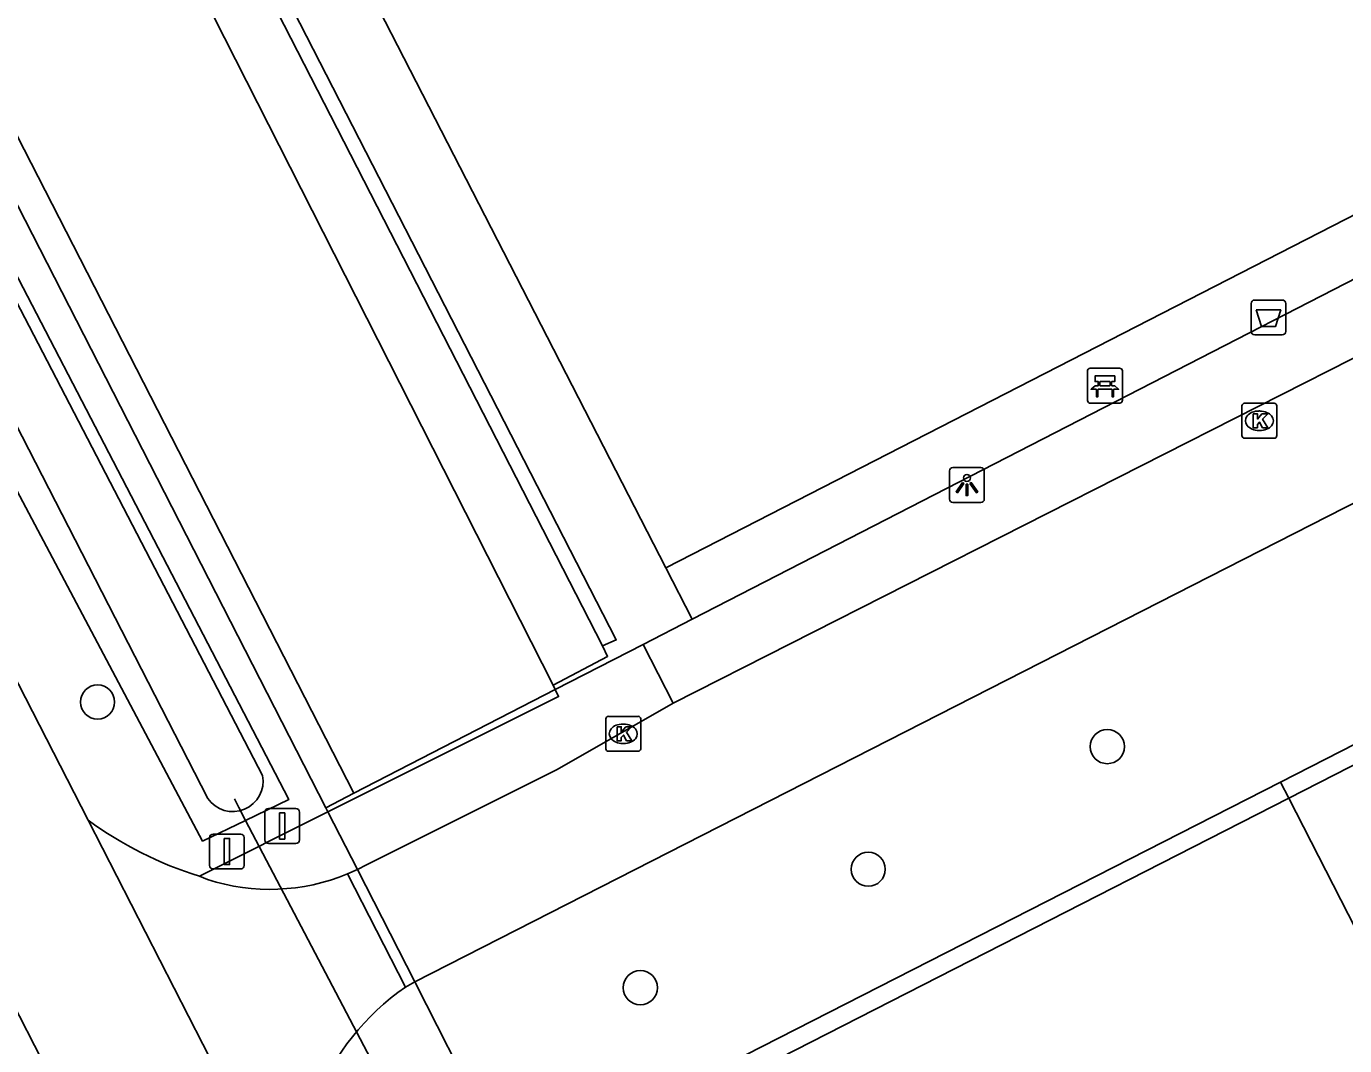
# Model space of a CAD drawing. Extents: x 158838 to 160074, y 386376 to 387776.
# Drawn here: x 159447.27 to 159485.04, y 387239.81 to 387269 of the extents above; entities that cross this region are included whole.
import ezdxf

# ---------------------------------------------------------------- set-up
doc = ezdxf.new("R2010")
doc.units = 0
for name, color, linetype in [('IMGEO_Afsluitpaal', 7, 'Continuous'), ('IMGEO_Afvalbak', 7, 'Continuous'), ('IMGEO_Bank', 7, 'Continuous'), ('IMGEO_Berm_groen', 7, 'Continuous'), ('IMGEO_Boom', 7, 'Continuous'), ('IMGEO_Duiker', 7, 'Continuous'), ('IMGEO_Fietspad_gesloten', 7, 'Continuous'), ('IMGEO_Groenvoorziening', 7, 'Continuous'), ('IMGEO_Hek', 7, 'Continuous'), ('IMGEO_Kolk', 7, 'Continuous'), ('IMGEO_Lichtpunt', 7, 'Continuous'), ('IMGEO_Rijbaan_lokaal_open', 7, 'Continuous'), ('IMGEO_Voetpad_open', 7, 'Continuous'), ('IMGEO_Waterloop', 7, 'Continuous')]:
    doc.layers.add(name, color=color, linetype=linetype)

msp = doc.modelspace()

# ---------------------------------------------------------------- linework, layer by layer
at = {"layer": 'IMGEO_Afsluitpaal'}
for p, q in [((159454.204, 387246.598), (159454.994, 387246.598)), ((159454.994, 387246.598), (159454.204, 387246.598)), ((159454.104, 387245.698), (159454.104, 387246.498)), ((159454.104, 387246.498), (159454.104, 387245.698)), ((159455.094, 387246.498), (159455.094, 387245.698)), ((159455.094, 387245.698), (159455.094, 387246.498)), ((159452.621, 387245.868), (159453.411, 387245.868)), ((159453.411, 387245.868), (159452.621, 387245.868)), ((159452.521, 387244.968), (159452.521, 387245.768)), ((159452.521, 387245.768), (159452.521, 387244.968)), ((159453.511, 387245.768), (159453.511, 387244.968)), ((159453.511, 387244.968), (159453.511, 387245.768)), ((159454.994, 387245.598), (159454.204, 387245.598)), ((159454.204, 387245.598), (159454.994, 387245.598)), ((159453.411, 387244.868), (159452.621, 387244.868)), ((159452.621, 387244.868), (159453.411, 387244.868))]:
    msp.add_line(p, q, dxfattribs=at)
for points in [[(159454.524, 387246.473), (159454.674, 387246.473), (159454.674, 387245.723), (159454.524, 387245.723), (159454.524, 387246.473)], [(159452.941, 387245.743), (159453.091, 387245.743), (159453.091, 387244.993), (159452.941, 387244.993), (159452.941, 387245.743)]]:
    msp.add_lwpolyline(points, dxfattribs=at)
for centre, start, end in [((159454.204, 387246.498), 90, 180), ((159454.204, 387246.498), 90, 180), ((159454.994, 387246.498), 0, 90), ((159454.994, 387246.498), 360, 90), ((159452.621, 387245.768), 90, 180), ((159452.621, 387245.768), 90, 180), ((159453.411, 387245.768), 0, 90), ((159453.411, 387245.768), 360, 90), ((159454.204, 387245.698), 180, 270), ((159454.204, 387245.698), 180, 270), ((159454.994, 387245.698), 270, 0), ((159454.994, 387245.698), 270, 0), ((159452.621, 387244.968), 180, 270), ((159452.621, 387244.968), 180, 270), ((159453.411, 387244.968), 270, 0), ((159453.411, 387244.968), 270, 0)]:
    msp.add_arc(centre, 0.1, start, end, dxfattribs=at)
at = {"layer": 'IMGEO_Afvalbak'}
for p, q in [((159482.363, 387260.265), (159482.363, 387261.065)), ((159482.363, 387261.065), (159482.363, 387260.265)), ((159482.463, 387261.165), (159483.253, 387261.165)), ((159483.253, 387261.165), (159482.463, 387261.165)), ((159483.353, 387261.065), (159483.353, 387260.265)), ((159483.353, 387260.265), (159483.353, 387261.065)), ((159483.253, 387260.165), (159482.463, 387260.165)), ((159482.463, 387260.165), (159483.253, 387260.165))]:
    msp.add_line(p, q, dxfattribs=at)
msp.add_lwpolyline([(159482.506, 387260.879), (159483.21, 387260.879), (159483.061, 387260.409), (159482.655, 387260.409), (159482.506, 387260.879)], dxfattribs=at)
for centre, start, end in [((159482.463, 387261.065), 90, 180), ((159482.463, 387261.065), 90, 180), ((159483.253, 387261.065), 0, 90), ((159483.253, 387261.065), 360, 90), ((159482.463, 387260.265), 180, 270), ((159482.463, 387260.265), 180, 270), ((159483.253, 387260.265), 270, 0), ((159483.253, 387260.265), 270, 0)]:
    msp.add_arc(centre, 0.1, start, end, dxfattribs=at)
at = {"layer": 'IMGEO_Bank'}
for p, q in [((159477.673, 387258.285), (159477.673, 387259.126)), ((159477.673, 387259.126), (159477.673, 387258.285)), ((159477.748, 387259.21), (159478.589, 387259.21)), ((159478.589, 387259.21), (159477.748, 387259.21)), ((159478.673, 387259.135), (159478.673, 387258.294)), ((159478.673, 387258.294), (159478.673, 387259.135)), ((159477.982, 387258.716), (159477.982, 387258.822)), ((159478.026, 387258.822), (159478.026, 387258.716)), ((159478.314, 387258.828), (159478.032, 387258.828)), ((159478.032, 387258.71), (159478.314, 387258.71)), ((159478.32, 387258.716), (159478.32, 387258.822)), ((159478.364, 387258.822), (159478.364, 387258.716)), ((159478.37, 387258.608), (159477.977, 387258.608)), ((159478.598, 387258.21), (159477.757, 387258.21)), ((159477.757, 387258.21), (159478.598, 387258.21))]:
    msp.add_line(p, q, dxfattribs=at)
for points in [[(159477.92, 387258.608), (159477.778, 387258.608), (159477.89, 387258.71), (159477.976, 387258.71)], [(159477.976, 387258.828), (159477.89, 387258.828), (159477.89, 387258.989), (159478.453, 387258.989), (159478.453, 387258.828), (159478.37, 387258.828)], [(159478.37, 387258.71), (159478.453, 387258.71), (159478.565, 387258.608), (159478.426, 387258.608)], [(159477.97, 387258.601), (159477.97, 387258.394), (159477.927, 387258.394), (159477.927, 387258.601)], [(159478.42, 387258.601), (159478.42, 387258.394), (159478.376, 387258.394), (159478.376, 387258.601)]]:
    msp.add_lwpolyline(points, dxfattribs=at)
for centre, radius, start, end in [((159477.751, 387259.132), 0.0779, 92.4484, 184.2845), ((159477.751, 387259.132), 0.0779, 92.4484, 184.2845), ((159478.595, 387259.132), 0.0779, 2.4484, 94.2845), ((159478.595, 387259.132), 0.0779, 2.4484, 94.2845), ((159477.975, 387258.821), 0.00671, 2.8957, 87.1043), ((159477.975, 387258.717), 0.00671, 272.8957, 357.1043), ((159478.032, 387258.821), 0.00671, 92.8957, 177.1043), ((159478.032, 387258.717), 0.00671, 182.8957, 267.1043), ((159478.314, 387258.821), 0.00671, 2.8957, 87.1043), ((159478.314, 387258.717), 0.00671, 272.8957, 357.1043), ((159478.371, 387258.821), 0.00671, 92.8957, 177.1043), ((159478.371, 387258.717), 0.00671, 182.8957, 267.1043), ((159477.92, 387258.601), 0.00671, 2.8957, 87.1043), ((159477.977, 387258.601), 0.00671, 92.8957, 177.1043), ((159478.369, 387258.601), 0.00671, 2.8957, 87.1043), ((159478.426, 387258.601), 0.00671, 92.8957, 177.1043), ((159478.595, 387258.288), 0.0779, 272.4484, 4.2845), ((159478.595, 387258.288), 0.0779, 272.4484, 4.2845), ((159477.751, 387258.288), 0.0779, 182.4484, 274.2845), ((159477.751, 387258.288), 0.0779, 182.4484, 274.2845)]:
    msp.add_arc(centre, radius, start, end, dxfattribs=at)
at = {"layer": 'IMGEO_Berm_groen'}
msp.add_lwpolyline([(159461.195, 387236.129), (159458.733, 387240.98), (159458.398, 387241.635)], dxfattribs=at)
at = {"layer": 'IMGEO_Boom'}
for centre in [(159449.311, 387249.65), (159478.24, 387248.373), (159471.391, 387244.86), (159464.861, 387241.467)]:
    msp.add_circle(centre, 0.489, dxfattribs=at)
at = {"layer": 'IMGEO_Duiker'}
msp.add_lwpolyline([(159453.23, 387246.876), (159453.29, 387246.76), (159453.36, 387246.627), (159453.552, 387246.261), (159457.439, 387238.86), (159457.715, 387238.333), (159457.785, 387238.2), (159457.857, 387238.063)], dxfattribs=at)
at = {"layer": 'IMGEO_Fietspad_gesloten'}
for points in [[(159449.038, 387246.263), (159428.282, 387286.772), (159391.016, 387359.944), (159390.825, 387360.319)], [(159446.639, 387241.488), (159449.221, 387236.448)]]:
    msp.add_lwpolyline(points, dxfattribs=at)
at = {"layer": 'IMGEO_Groenvoorziening'}
for points in [[(159411.527, 387331.456), (159437.914, 387279.86), (159441.878, 387271.707), (159454.786, 387246.857), (159453.552, 387246.261), (159452.32, 387245.665), (159443.123, 387263.009), (159435.259, 387278.276), (159393.338, 387360.98), (159393.275, 387361.531), (159393.684, 387362.075), (159394.563, 387362.556), (159395.357, 387362.635), (159395.833, 387362.248), (159397.357, 387359.275), (159407.508, 387339.473), (159411.527, 387331.456)], [(159456.655, 387247.04), (159411.43, 387335.294)], [(159455.847, 387246.624), (159410.654, 387334.916)], [(159420.921, 387331.715), (159462.362, 387250.137)], [(159462.423, 387250.008), (159456.655, 387247.04)], [(159456.655, 387247.04), (159455.847, 387246.624)], [(159455.91, 387246.501), (159455.847, 387246.624)]]:
    msp.add_lwpolyline(points, dxfattribs=at)
at = {"layer": 'IMGEO_Hek'}
for points in [[(159455.847, 387246.624), (159410.654, 387334.916)], [(159465.591, 387253.495), (159449.864, 387284.117)], [(159499.29, 387268.939), (159466.346, 387252.026)], [(159466.346, 387252.026), (159465.591, 387253.495)], [(159464.938, 387251.302), (159466.346, 387252.026)], [(159462.423, 387250.008), (159464.938, 387251.302)], [(159456.655, 387247.04), (159462.423, 387250.008)], [(159483.205, 387247.359), (159483.441, 387246.899)], [(159455.847, 387246.624), (159456.655, 387247.04)], [(159455.91, 387246.501), (159455.847, 387246.624)], [(159483.441, 387246.899), (159500, 387214.532), (159503.569, 387207.557)], [(159456.754, 387244.852), (159455.91, 387246.501)], [(159458.398, 387241.635), (159456.754, 387244.852)], [(159458.733, 387240.98), (159458.398, 387241.635)], [(159461.195, 387236.129), (159458.733, 387240.98)]]:
    msp.add_lwpolyline(points, dxfattribs=at)
at = {"layer": 'IMGEO_Kolk'}
for p, q in [((159482.098, 387257.28), (159482.098, 387258.132)), ((159482.173, 387258.206), (159483.025, 387258.206)), ((159482.586, 387257.986), (159482.611, 387257.986)), ((159483.099, 387258.132), (159483.099, 387257.28)), ((159483.025, 387257.206), (159482.173, 387257.206)), ((159482.609, 387257.426), (159482.584, 387257.426)), ((159463.947, 387249.24), (159464.799, 387249.24)), ((159463.872, 387248.314), (159463.872, 387249.166)), ((159464.36, 387249.02), (159464.385, 387249.02)), ((159464.873, 387249.166), (159464.873, 387248.314)), ((159464.799, 387248.24), (159463.947, 387248.24)), ((159464.383, 387248.46), (159464.358, 387248.46))]:
    msp.add_line(p, q, dxfattribs=at)
for points in [[(159482.098, 387257.28), (159482.098, 387258.132)], [(159482.173, 387258.206), (159483.025, 387258.206)], [(159483.099, 387258.132), (159483.099, 387257.28)], [(159482.419, 387257.906), (159482.542, 387257.906), (159482.542, 387257.755), (159482.672, 387257.906), (159482.836, 387257.906), (159482.69, 387257.755), (159482.843, 387257.506), (159482.691, 387257.506), (159482.606, 387257.67), (159482.542, 387257.603), (159482.542, 387257.506), (159482.419, 387257.506), (159482.419, 387257.906)], [(159483.025, 387257.206), (159482.173, 387257.206)], [(159463.947, 387249.24), (159464.799, 387249.24)], [(159463.872, 387248.314), (159463.872, 387249.166)], [(159464.193, 387248.94), (159464.316, 387248.94), (159464.316, 387248.789), (159464.446, 387248.94), (159464.61, 387248.94), (159464.464, 387248.789), (159464.617, 387248.54), (159464.465, 387248.54), (159464.38, 387248.704), (159464.316, 387248.637), (159464.316, 387248.54), (159464.193, 387248.54), (159464.193, 387248.94)], [(159464.873, 387249.166), (159464.873, 387248.314)], [(159464.799, 387248.24), (159463.947, 387248.24)]]:
    msp.add_lwpolyline(points, dxfattribs=at)
for centre, start, end in [((159482.175, 387258.13), 91.552, 178.448), ((159482.175, 387258.13), 91.552, 178.448), ((159483.023, 387258.13), 1.552, 88.448), ((159483.023, 387258.13), 1.552, 88.448), ((159482.175, 387257.282), 181.552, 268.448), ((159482.175, 387257.282), 181.552, 268.448), ((159483.023, 387257.282), 271.552, 358.448), ((159483.023, 387257.282), 271.552, 358.448), ((159463.949, 387249.164), 91.552, 178.448), ((159463.949, 387249.164), 91.552, 178.448), ((159464.797, 387249.164), 1.552, 88.448), ((159464.797, 387249.164), 1.552, 88.448), ((159463.949, 387248.316), 181.552, 268.448), ((159463.949, 387248.316), 181.552, 268.448), ((159464.797, 387248.316), 271.552, 358.448), ((159464.797, 387248.316), 271.552, 358.448)]:
    msp.add_arc(centre, 0.0765, start, end, dxfattribs=at)
for centre, major_axis, ratio, start_param, end_param in [((159482.585, 387257.706), (-0.387, 0.002), 0.722429, 4.712389, 7.853982), ((159482.61, 387257.706), (-0.39, 0.002), 0.717154, 1.570796, 4.712389), ((159464.359, 387248.74), (-0.387, 0.002), 0.722429, 4.712389, 7.853982), ((159464.384, 387248.74), (-0.39, 0.002), 0.717154, 1.570796, 4.712389)]:
    msp.add_ellipse(centre, major_axis=major_axis, ratio=ratio, start_param=start_param, end_param=end_param, dxfattribs=at)
at = {"layer": 'IMGEO_Lichtpunt'}
for p, q in [((159473.719, 387256.27), (159473.719, 387255.463)), ((159473.719, 387256.27), (159473.719, 387255.463)), ((159474.621, 387256.365), (159473.813, 387256.365)), ((159474.621, 387256.365), (159473.813, 387256.365)), ((159474.715, 387255.463), (159474.715, 387256.27)), ((159474.715, 387255.463), (159474.715, 387256.27)), ((159473.813, 387255.369), (159474.621, 387255.369)), ((159473.813, 387255.369), (159474.621, 387255.369))]:
    msp.add_line(p, q, dxfattribs=at)
for points in [[(159474.093, 387255.934), (159474.132, 387255.906), (159473.944, 387255.644), (159473.906, 387255.671), (159474.093, 387255.934)], [(159474.195, 387255.886), (159474.242, 387255.886), (159474.242, 387255.564), (159474.195, 387255.564), (159474.195, 387255.886)], [(159474.305, 387255.906), (159474.343, 387255.933), (159474.53, 387255.671), (159474.491, 387255.643), (159474.305, 387255.906)]]:
    msp.add_lwpolyline(points, dxfattribs=at)
msp.add_circle((159474.218, 387256.068), 0.0994, dxfattribs=at)
for centre, start, end in [((159473.813, 387256.27), 90, 180), ((159473.813, 387256.27), 90, 180), ((159474.621, 387256.27), 0, 90), ((159474.621, 387256.27), 0, 90), ((159473.813, 387255.463), 180, 270), ((159473.813, 387255.463), 180, 270), ((159474.621, 387255.463), 270, 0), ((159474.621, 387255.463), 270, 360)]:
    msp.add_arc(centre, 0.0946, start, end, dxfattribs=at)
at = {"layer": 'IMGEO_Rijbaan_lokaal_open'}
for points in [[(159458.657, 387347.608), (159456.946, 387350.947), (159422.25, 387333.111), (159464.173, 387251.43), (159463.774, 387251.258)], [(159422.162, 387332.358), (159463.774, 387251.258)], [(159539.326, 387282.893), (159458.398, 387241.635)], [(159502.679, 387268.309), (159465.805, 387249.62)], [(159456.754, 387244.852), (159457.012, 387244.983), (159462.479, 387247.719), (159465.805, 387249.62)], [(159455.201, 387234.235), (159449.038, 387246.263)], [(159456.469, 387244.725), (159456.754, 387244.852)], [(159456.469, 387244.725), (159458.13, 387241.484)], [(159458.398, 387241.635), (159456.754, 387244.852)], [(159452.23, 387244.659), (159452.344, 387244.612), (159452.458, 387244.567)], [(159458.398, 387241.635), (159458.13, 387241.484)]]:
    msp.add_lwpolyline(points, dxfattribs=at)
for centre, radius, start, end in [((159455.56, 387255.264), 11.116, 234.0731, 252.5673), ((159454.249, 387250.1), 5.816, 252.0678, 292.4438), ((159462.187, 387235.629), 7.123, 124.7147, 191.2824)]:
    msp.add_arc(centre, radius, start, end, dxfattribs=at)
at = {"layer": 'IMGEO_Voetpad_open'}
for points in [[(159449.864, 387284.117), (159465.591, 387253.495)], [(159483.205, 387247.359), (159488.38, 387250), (159500, 387255.929), (159543.87, 387278.314), (159544.1, 387277.844)], [(159465.591, 387253.495), (159498.538, 387270.391)], [(159466.346, 387252.026), (159499.29, 387268.939)], [(159514.892, 387262.944), (159500, 387255.347), (159489.52, 387250), (159483.441, 387246.899)], [(159465.591, 387253.495), (159466.346, 387252.026)], [(159464.938, 387251.302), (159466.346, 387252.026)], [(159463.774, 387251.258), (159463.922, 387250.956), (159462.362, 387250.137)], [(159464.938, 387251.302), (159462.423, 387250.008)], [(159465.805, 387249.62), (159464.938, 387251.302)], [(159462.423, 387250.008), (159462.517, 387249.808), (159455.91, 387246.501)], [(159462.362, 387250.137), (159462.423, 387250.008)], [(159464.045, 387237.583), (159483.205, 387247.359)], [(159483.205, 387247.359), (159483.441, 387246.899)], [(159483.441, 387246.899), (159464.282, 387237.123)], [(159455.91, 387246.501), (159452.23, 387244.659)], [(159456.754, 387244.852), (159455.91, 387246.501)]]:
    msp.add_lwpolyline(points, dxfattribs=at)
at = {"layer": 'IMGEO_Waterloop'}
msp.add_lwpolyline([(159454.037, 387247.542), (159441.566, 387271.55), (159437.602, 387279.704), (159411.216, 387331.298), (159407.197, 387339.315), (159397.047, 387359.116), (159395.556, 387362.024), (159395.16, 387362.345), (159394.605, 387362.318), (159393.991, 387361.953), (159393.831, 387361.608), (159436.143, 387278.725), (159444.107, 387263.171), (159452.471, 387246.884)], dxfattribs=at)
msp.add_arc((159453.183, 387247.381), 0.869, 214.8943, 10.688, dxfattribs=at)

doc.saveas('drawing.dxf')
